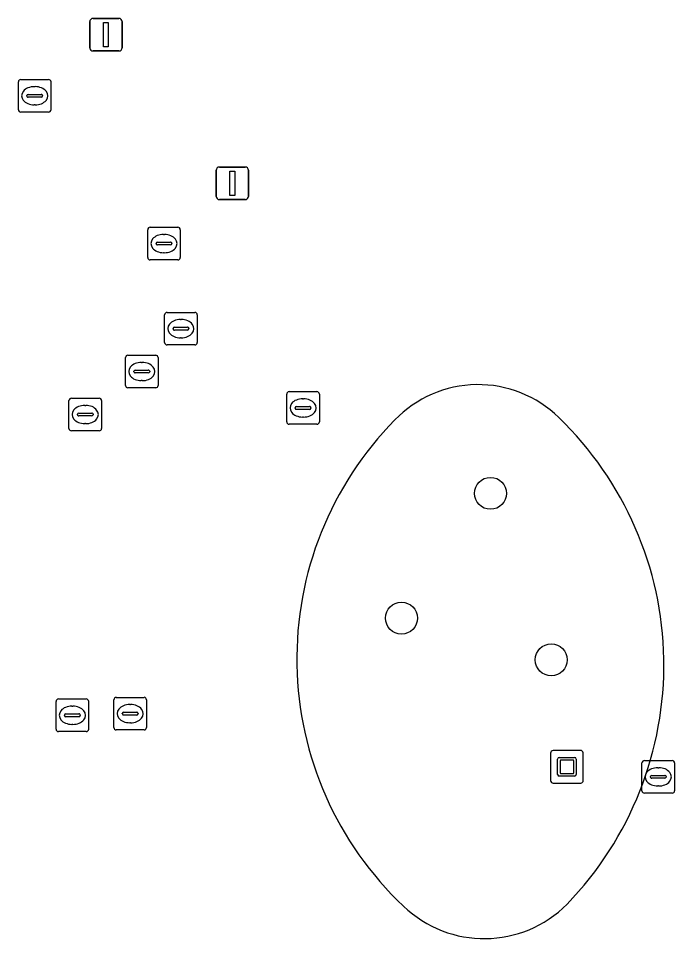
# Model space of a CAD drawing. Extents: x 161087 to 161926, y 382572 to 383873.
# Drawn here: x 161318.77 to 161338.91, y 383373.62 to 383401.84 of the extents above; entities that cross this region are included whole.
import ezdxf

# ---------------------------------------------------------------- set-up
doc = ezdxf.new("R2010")
doc.units = 0
for name, color, linetype in [('IMGEO_Boom', 7, 'Continuous'), ('IMGEO_Kolk', 7, 'Continuous'), ('IMGEO_Kunstobject', 7, 'Continuous'), ('IMGEO_Lichtmast', 7, 'Continuous'), ('IMGEO_Rioolput', 7, 'Continuous'), ('IMGEO_Terreindeel_halfverhard', 7, 'Continuous'), ('IMGEO_Voetgangersgebied_open', 7, 'Continuous')]:
    doc.layers.add(name, color=color, linetype=linetype)

msp = doc.modelspace()

# ---------------------------------------------------------------- linework, layer by layer
at = {"layer": 'IMGEO_Boom'}
for centre in [(161333.258, 383387.275), (161330.525, 383383.448), (161335.121, 383382.168)]:
    msp.add_circle(centre, 0.489, dxfattribs=at)
at = {"layer": 'IMGEO_Kolk'}
for p, q in [((161318.769, 383399.044), (161318.769, 383399.896)), ((161318.844, 383399.97), (161319.696, 383399.97)), ((161319.77, 383399.896), (161319.77, 383399.044)), ((161319.257, 383399.75), (161319.282, 383399.75)), ((161319.028, 383399.464), (161319.028, 383399.476)), ((161319.466, 383399.427), (161319.068, 383399.427)), ((161319.071, 383399.513), (161319.469, 383399.513)), ((161319.512, 383399.476), (161319.512, 383399.464)), ((161319.28, 383399.19), (161319.255, 383399.19)), ((161319.696, 383398.97), (161318.844, 383398.97)), ((161322.812, 383395.437), (161323.664, 383395.437)), ((161322.737, 383394.511), (161322.737, 383395.363)), ((161323.225, 383395.217), (161323.25, 383395.217)), ((161323.738, 383395.363), (161323.738, 383394.511)), ((161322.996, 383394.931), (161322.996, 383394.943)), ((161323.434, 383394.894), (161323.036, 383394.894)), ((161323.039, 383394.98), (161323.437, 383394.98)), ((161323.48, 383394.943), (161323.48, 383394.931)), ((161323.248, 383394.657), (161323.223, 383394.657)), ((161323.664, 383394.437), (161322.812, 383394.437)), ((161327.005, 383389.469), (161327.005, 383390.321)), ((161327.08, 383390.395), (161327.932, 383390.395)), ((161328.006, 383390.321), (161328.006, 383389.469)), ((161327.493, 383390.175), (161327.518, 383390.175)), ((161327.264, 383389.889), (161327.264, 383389.901)), ((161327.702, 383389.852), (161327.304, 383389.852)), ((161327.307, 383389.938), (161327.705, 383389.938)), ((161327.748, 383389.901), (161327.748, 383389.889)), ((161327.516, 383389.615), (161327.491, 383389.615)), ((161327.932, 383389.395), (161327.08, 383389.395)), ((161319.925, 383380.042), (161319.925, 383380.894)), ((161320, 383380.968), (161320.852, 383380.968)), ((161320.413, 383380.748), (161320.438, 383380.748)), ((161320.926, 383380.894), (161320.926, 383380.042)), ((161320.184, 383380.462), (161320.184, 383380.474)), ((161320.622, 383380.425), (161320.224, 383380.425)), ((161320.227, 383380.511), (161320.625, 383380.511)), ((161320.668, 383380.474), (161320.668, 383380.462)), ((161320.436, 383380.188), (161320.411, 383380.188)), ((161320.852, 383379.968), (161320, 383379.968)), ((161337.906, 383378.153), (161337.906, 383379.005)), ((161337.981, 383379.079), (161338.833, 383379.079)), ((161338.907, 383379.005), (161338.907, 383378.153)), ((161338.394, 383378.859), (161338.419, 383378.859)), ((161338.165, 383378.573), (161338.165, 383378.585)), ((161338.603, 383378.536), (161338.205, 383378.536)), ((161338.208, 383378.622), (161338.606, 383378.622)), ((161338.649, 383378.585), (161338.649, 383378.573)), ((161338.417, 383378.299), (161338.392, 383378.299)), ((161338.833, 383378.079), (161337.981, 383378.079))]:
    msp.add_line(p, q, dxfattribs=at)
for points in [[(161318.769, 383399.044), (161318.769, 383399.896)], [(161318.844, 383399.97), (161319.696, 383399.97)], [(161319.77, 383399.896), (161319.77, 383399.044)], [(161319.696, 383398.97), (161318.844, 383398.97)], [(161322.812, 383395.437), (161323.664, 383395.437)], [(161322.737, 383394.511), (161322.737, 383395.363)], [(161323.738, 383395.363), (161323.738, 383394.511)], [(161323.664, 383394.437), (161322.812, 383394.437)], [(161327.005, 383389.469), (161327.005, 383390.321)], [(161327.08, 383390.395), (161327.932, 383390.395)], [(161328.006, 383390.321), (161328.006, 383389.469)], [(161327.932, 383389.395), (161327.08, 383389.395)], [(161319.925, 383380.042), (161319.925, 383380.894)], [(161320, 383380.968), (161320.852, 383380.968)], [(161320.926, 383380.894), (161320.926, 383380.042)], [(161320.852, 383379.968), (161320, 383379.968)], [(161337.906, 383378.153), (161337.906, 383379.005)], [(161337.981, 383379.079), (161338.833, 383379.079)], [(161338.907, 383379.005), (161338.907, 383378.153)], [(161338.833, 383378.079), (161337.981, 383378.079)]]:
    msp.add_lwpolyline(points, dxfattribs=at)
for centre, radius, start, end in [((161318.846, 383399.894), 0.0765, 91.552, 178.448), ((161318.846, 383399.894), 0.0765, 91.552, 178.448), ((161319.694, 383399.894), 0.0765, 1.552, 88.448), ((161319.694, 383399.894), 0.0765, 1.552, 88.448), ((161319.068, 383399.473), 0.0403, 85.8775, 175.7526), ((161319.065, 383399.463), 0.0366, 178.938, 274.7102), ((161319.469, 383399.47), 0.043, 264.8664, 352.4533), ((161319.473, 383399.475), 0.0386, 1.7309, 96.639), ((161318.846, 383399.046), 0.0765, 181.552, 268.448), ((161318.846, 383399.046), 0.0765, 181.552, 268.448), ((161319.694, 383399.046), 0.0765, 271.552, 358.448), ((161319.694, 383399.046), 0.0765, 271.552, 358.448), ((161322.814, 383395.361), 0.0765, 91.552, 178.448), ((161322.814, 383395.361), 0.0765, 91.552, 178.448), ((161323.662, 383395.361), 0.0765, 1.552, 88.448), ((161323.662, 383395.361), 0.0765, 1.552, 88.448), ((161323.036, 383394.94), 0.0403, 85.8775, 175.7526), ((161323.033, 383394.93), 0.0366, 178.938, 274.7102), ((161323.437, 383394.937), 0.043, 264.8664, 352.4533), ((161323.441, 383394.942), 0.0386, 1.7309, 96.639), ((161322.814, 383394.513), 0.0765, 181.552, 268.448), ((161322.814, 383394.513), 0.0765, 181.552, 268.448), ((161323.662, 383394.513), 0.0765, 271.552, 358.448), ((161323.662, 383394.513), 0.0765, 271.552, 358.448), ((161327.082, 383390.319), 0.0765, 91.552, 178.448), ((161327.082, 383390.319), 0.0765, 91.552, 178.448), ((161327.93, 383390.319), 0.0765, 1.552, 88.448), ((161327.93, 383390.319), 0.0765, 1.552, 88.448), ((161327.304, 383389.898), 0.0403, 85.8775, 175.7526), ((161327.301, 383389.888), 0.0366, 178.938, 274.7102), ((161327.705, 383389.895), 0.043, 264.8664, 352.4533), ((161327.709, 383389.9), 0.0386, 1.7309, 96.639), ((161327.082, 383389.471), 0.0765, 181.552, 268.448), ((161327.082, 383389.471), 0.0765, 181.552, 268.448), ((161327.93, 383389.471), 0.0765, 271.552, 358.448), ((161327.93, 383389.471), 0.0765, 271.552, 358.448), ((161320.002, 383380.892), 0.0765, 91.552, 178.448), ((161320.002, 383380.892), 0.0765, 91.552, 178.448), ((161320.85, 383380.892), 0.0765, 1.552, 88.448), ((161320.85, 383380.892), 0.0765, 1.552, 88.448), ((161320.224, 383380.471), 0.0403, 85.8775, 175.7526), ((161320.221, 383380.461), 0.0366, 178.938, 274.7102), ((161320.625, 383380.468), 0.043, 264.8664, 352.4533), ((161320.629, 383380.473), 0.0386, 1.7309, 96.639), ((161320.002, 383380.044), 0.0765, 181.552, 268.448), ((161320.002, 383380.044), 0.0765, 181.552, 268.448), ((161320.85, 383380.044), 0.0765, 271.552, 358.448), ((161320.85, 383380.044), 0.0765, 271.552, 358.448), ((161337.983, 383379.003), 0.0765, 91.552, 178.448), ((161337.983, 383379.003), 0.0765, 91.552, 178.448), ((161338.831, 383379.003), 0.0765, 1.552, 88.448), ((161338.831, 383379.003), 0.0765, 1.552, 88.448), ((161338.205, 383378.582), 0.0403, 85.8775, 175.7526), ((161338.202, 383378.572), 0.0366, 178.938, 274.7102), ((161338.606, 383378.579), 0.043, 264.8664, 352.4533), ((161338.61, 383378.584), 0.0386, 1.7309, 96.639), ((161337.983, 383378.155), 0.0765, 181.552, 268.448), ((161337.983, 383378.155), 0.0765, 181.552, 268.448), ((161338.831, 383378.155), 0.0765, 271.552, 358.448), ((161338.831, 383378.155), 0.0765, 271.552, 358.448)]:
    msp.add_arc(centre, radius, start, end, dxfattribs=at)
for centre, major_axis, ratio, start_param, end_param in [((161319.256, 383399.47), (-0.387, 0.002), 0.722429, 4.712389, 7.853982), ((161319.281, 383399.47), (-0.39, 0.002), 0.717154, 1.570796, 4.712389), ((161323.224, 383394.937), (-0.387, 0.002), 0.722429, 4.712389, 7.853982), ((161323.249, 383394.937), (-0.39, 0.002), 0.717154, 1.570796, 4.712389), ((161327.492, 383389.895), (-0.387, 0.002), 0.722429, 4.712389, 7.853982), ((161327.517, 383389.895), (-0.39, 0.002), 0.717154, 1.570796, 4.712389), ((161320.412, 383380.468), (-0.387, 0.002), 0.722429, 4.712389, 7.853982), ((161320.437, 383380.468), (-0.39, 0.002), 0.717154, 1.570796, 4.712389), ((161338.393, 383378.579), (-0.387, 0.002), 0.722429, 4.712389, 7.853982), ((161338.418, 383378.579), (-0.39, 0.002), 0.717154, 1.570796, 4.712389)]:
    msp.add_ellipse(centre, major_axis=major_axis, ratio=ratio, start_param=start_param, end_param=end_param, dxfattribs=at)
at = {"layer": 'IMGEO_Kunstobject'}
for p, q in [((161335.102, 383379.303), (161335.102, 383378.462)), ((161335.102, 383379.303), (161335.102, 383378.462)), ((161336.018, 383379.387), (161335.177, 383379.387)), ((161336.018, 383379.387), (161335.177, 383379.387)), ((161336.102, 383378.471), (161336.102, 383379.312)), ((161336.102, 383378.471), (161336.102, 383379.312)), ((161335.316, 383378.651), (161335.316, 383379.125)), ((161335.366, 383379.175), (161335.84, 383379.175)), ((161335.396, 383379.075), (161335.396, 383378.701)), ((161335.79, 383379.095), (161335.416, 383379.095)), ((161335.81, 383378.701), (161335.81, 383379.075)), ((161335.89, 383379.125), (161335.89, 383378.651)), ((161335.84, 383378.601), (161335.366, 383378.601)), ((161335.416, 383378.681), (161335.79, 383378.681)), ((161335.186, 383378.387), (161336.027, 383378.387)), ((161335.186, 383378.387), (161336.027, 383378.387))]:
    msp.add_line(p, q, dxfattribs=at)
for centre, radius, start, end in [((161335.18, 383379.309), 0.0779, 92.4484, 184.2845), ((161335.18, 383379.309), 0.0779, 92.4484, 184.2845), ((161336.024, 383379.309), 0.0779, 2.4484, 94.2845), ((161336.024, 383379.309), 0.0779, 2.4484, 94.2845), ((161335.366, 383379.125), 0.05, 90, 180), ((161335.416, 383379.075), 0.02, 90, 180), ((161335.79, 383379.075), 0.02, 360, 90), ((161335.84, 383379.125), 0.05, 360, 90), ((161335.18, 383378.465), 0.0779, 182.4484, 274.2845), ((161335.18, 383378.465), 0.0779, 182.4484, 274.2845), ((161335.366, 383378.651), 0.05, 180, 270), ((161335.416, 383378.701), 0.02, 180, 270), ((161335.79, 383378.701), 0.02, 270, 0), ((161335.84, 383378.651), 0.05, 270, 0), ((161336.024, 383378.465), 0.0779, 272.4484, 4.2845), ((161336.024, 383378.465), 0.0779, 272.4484, 4.2845)]:
    msp.add_arc(centre, radius, start, end, dxfattribs=at)
at = {"layer": 'IMGEO_Lichtmast'}
for p, q in [((161320.959, 383400.944), (161320.959, 383401.744)), ((161320.959, 383401.744), (161320.959, 383400.944)), ((161321.059, 383401.844), (161321.849, 383401.844)), ((161321.849, 383401.844), (161321.059, 383401.844)), ((161321.949, 383401.744), (161321.949, 383400.944)), ((161321.949, 383400.944), (161321.949, 383401.744)), ((161321.849, 383400.844), (161321.059, 383400.844)), ((161321.059, 383400.844), (161321.849, 383400.844)), ((161324.842, 383396.385), (161324.842, 383397.185)), ((161324.842, 383397.185), (161324.842, 383396.385)), ((161324.942, 383397.285), (161325.732, 383397.285)), ((161325.732, 383397.285), (161324.942, 383397.285)), ((161325.832, 383397.185), (161325.832, 383396.385)), ((161325.832, 383396.385), (161325.832, 383397.185)), ((161325.732, 383396.285), (161324.942, 383396.285)), ((161324.942, 383396.285), (161325.732, 383396.285))]:
    msp.add_line(p, q, dxfattribs=at)
for points in [[(161321.379, 383401.719), (161321.529, 383401.719), (161321.529, 383400.969), (161321.379, 383400.969), (161321.379, 383401.719)], [(161325.262, 383397.16), (161325.412, 383397.16), (161325.412, 383396.41), (161325.262, 383396.41), (161325.262, 383397.16)]]:
    msp.add_lwpolyline(points, dxfattribs=at)
for centre, start, end in [((161321.059, 383401.744), 90, 180), ((161321.059, 383401.744), 90, 180), ((161321.849, 383401.744), 0, 90), ((161321.849, 383401.744), 360, 90), ((161321.059, 383400.944), 180, 270), ((161321.059, 383400.944), 180, 270), ((161321.849, 383400.944), 270, 0), ((161321.849, 383400.944), 270, 0), ((161324.942, 383397.185), 90, 180), ((161324.942, 383397.185), 90, 180), ((161325.732, 383397.185), 0, 90), ((161325.732, 383397.185), 360, 90), ((161324.942, 383396.385), 180, 270), ((161324.942, 383396.385), 180, 270), ((161325.732, 383396.385), 270, 0), ((161325.732, 383396.385), 270, 0)]:
    msp.add_arc(centre, 0.1, start, end, dxfattribs=at)
at = {"layer": 'IMGEO_Rioolput'}
for p, q in [((161323.331, 383392.827), (161324.183, 383392.827)), ((161323.256, 383391.901), (161323.256, 383392.753)), ((161323.744, 383392.607), (161323.769, 383392.607)), ((161324.257, 383392.753), (161324.257, 383391.901)), ((161323.515, 383392.321), (161323.515, 383392.333)), ((161323.953, 383392.284), (161323.555, 383392.284)), ((161323.558, 383392.37), (161323.956, 383392.37)), ((161323.999, 383392.333), (161323.999, 383392.321)), ((161323.767, 383392.047), (161323.742, 383392.047)), ((161324.183, 383391.827), (161323.331, 383391.827)), ((161322.056, 383390.586), (161322.056, 383391.438)), ((161322.131, 383391.512), (161322.983, 383391.512)), ((161323.057, 383391.438), (161323.057, 383390.586)), ((161322.544, 383391.292), (161322.569, 383391.292)), ((161322.315, 383391.006), (161322.315, 383391.018)), ((161322.753, 383390.969), (161322.355, 383390.969)), ((161322.358, 383391.055), (161322.756, 383391.055)), ((161322.799, 383391.018), (161322.799, 383391.006)), ((161322.567, 383390.732), (161322.542, 383390.732)), ((161322.983, 383390.512), (161322.131, 383390.512)), ((161320.321, 383389.267), (161320.321, 383390.119)), ((161320.396, 383390.193), (161321.248, 383390.193)), ((161321.322, 383390.119), (161321.322, 383389.267)), ((161320.623, 383389.736), (161321.021, 383389.736)), ((161320.809, 383389.973), (161320.834, 383389.973)), ((161320.58, 383389.687), (161320.58, 383389.699)), ((161321.018, 383389.65), (161320.62, 383389.65)), ((161321.064, 383389.699), (161321.064, 383389.687)), ((161321.248, 383389.193), (161320.396, 383389.193)), ((161320.832, 383389.413), (161320.807, 383389.413)), ((161321.775, 383381.018), (161322.627, 383381.018)), ((161321.7, 383380.092), (161321.7, 383380.944)), ((161322.188, 383380.798), (161322.213, 383380.798)), ((161322.701, 383380.944), (161322.701, 383380.092)), ((161321.959, 383380.512), (161321.959, 383380.524)), ((161322.397, 383380.475), (161321.999, 383380.475)), ((161322.002, 383380.561), (161322.4, 383380.561)), ((161322.443, 383380.524), (161322.443, 383380.512)), ((161322.211, 383380.238), (161322.186, 383380.238)), ((161322.627, 383380.018), (161321.775, 383380.018))]:
    msp.add_line(p, q, dxfattribs=at)
for points in [[(161323.331, 383392.827), (161324.183, 383392.827)], [(161323.256, 383391.901), (161323.256, 383392.753)], [(161324.257, 383392.753), (161324.257, 383391.901)], [(161324.183, 383391.827), (161323.331, 383391.827)], [(161322.056, 383390.586), (161322.056, 383391.438)], [(161322.131, 383391.512), (161322.983, 383391.512)], [(161323.057, 383391.438), (161323.057, 383390.586)], [(161322.983, 383390.512), (161322.131, 383390.512)], [(161320.321, 383389.267), (161320.321, 383390.119)], [(161320.396, 383390.193), (161321.248, 383390.193)], [(161321.322, 383390.119), (161321.322, 383389.267)], [(161321.248, 383389.193), (161320.396, 383389.193)], [(161321.775, 383381.018), (161322.627, 383381.018)], [(161321.7, 383380.092), (161321.7, 383380.944)], [(161322.701, 383380.944), (161322.701, 383380.092)], [(161322.627, 383380.018), (161321.775, 383380.018)]]:
    msp.add_lwpolyline(points, dxfattribs=at)
for centre, radius, start, end in [((161323.333, 383392.751), 0.0765, 91.552, 178.448), ((161323.333, 383392.751), 0.0765, 91.552, 178.448), ((161324.181, 383392.751), 0.0765, 1.552, 88.448), ((161324.181, 383392.751), 0.0765, 1.552, 88.448), ((161323.555, 383392.33), 0.0403, 85.8775, 175.7526), ((161323.552, 383392.32), 0.0366, 178.938, 274.7102), ((161323.956, 383392.327), 0.043, 264.8664, 352.4533), ((161323.96, 383392.332), 0.0386, 1.7309, 96.639), ((161323.333, 383391.903), 0.0765, 181.552, 268.448), ((161323.333, 383391.903), 0.0765, 181.552, 268.448), ((161324.181, 383391.903), 0.0765, 271.552, 358.448), ((161324.181, 383391.903), 0.0765, 271.552, 358.448), ((161322.133, 383391.436), 0.0765, 91.552, 178.448), ((161322.133, 383391.436), 0.0765, 91.552, 178.448), ((161322.981, 383391.436), 0.0765, 1.552, 88.448), ((161322.981, 383391.436), 0.0765, 1.552, 88.448), ((161322.355, 383391.015), 0.0403, 85.8775, 175.7526), ((161322.352, 383391.005), 0.0366, 178.938, 274.7102), ((161322.756, 383391.012), 0.043, 264.8664, 352.4533), ((161322.76, 383391.017), 0.0386, 1.7309, 96.639), ((161322.133, 383390.588), 0.0765, 181.552, 268.448), ((161322.133, 383390.588), 0.0765, 181.552, 268.448), ((161322.981, 383390.588), 0.0765, 271.552, 358.448), ((161322.981, 383390.588), 0.0765, 271.552, 358.448), ((161320.398, 383390.117), 0.0765, 91.552, 178.448), ((161320.398, 383390.117), 0.0765, 91.552, 178.448), ((161321.246, 383390.117), 0.0765, 1.552, 88.448), ((161321.246, 383390.117), 0.0765, 1.552, 88.448), ((161320.62, 383389.696), 0.0403, 85.8775, 175.7526), ((161321.025, 383389.698), 0.0386, 1.7309, 96.639), ((161320.617, 383389.686), 0.0366, 178.938, 274.7102), ((161321.021, 383389.693), 0.043, 264.8664, 352.4533), ((161320.398, 383389.269), 0.0765, 181.552, 268.448), ((161320.398, 383389.269), 0.0765, 181.552, 268.448), ((161321.246, 383389.269), 0.0765, 271.552, 358.448), ((161321.246, 383389.269), 0.0765, 271.552, 358.448), ((161321.777, 383380.942), 0.0765, 91.552, 178.448), ((161321.777, 383380.942), 0.0765, 91.552, 178.448), ((161322.625, 383380.942), 0.0765, 1.552, 88.448), ((161322.625, 383380.942), 0.0765, 1.552, 88.448), ((161321.999, 383380.521), 0.0403, 85.8775, 175.7526), ((161321.996, 383380.511), 0.0366, 178.938, 274.7102), ((161322.4, 383380.518), 0.043, 264.8664, 352.4533), ((161322.404, 383380.523), 0.0386, 1.7309, 96.639), ((161321.777, 383380.094), 0.0765, 181.552, 268.448), ((161321.777, 383380.094), 0.0765, 181.552, 268.448), ((161322.625, 383380.094), 0.0765, 271.552, 358.448), ((161322.625, 383380.094), 0.0765, 271.552, 358.448)]:
    msp.add_arc(centre, radius, start, end, dxfattribs=at)
for centre, major_axis, ratio, start_param, end_param in [((161323.743, 383392.327), (-0.387, 0.002), 0.722429, 4.712389, 7.853982), ((161323.768, 383392.327), (-0.39, 0.002), 0.717154, 1.570796, 4.712389), ((161322.543, 383391.012), (-0.387, 0.002), 0.722429, 4.712389, 7.853982), ((161322.568, 383391.012), (-0.39, 0.002), 0.717154, 1.570796, 4.712389), ((161320.808, 383389.693), (-0.387, 0.002), 0.722429, 4.712389, 7.853982), ((161320.833, 383389.693), (-0.39, 0.002), 0.717154, 1.570796, 4.712389), ((161322.187, 383380.518), (-0.387, 0.002), 0.722429, 4.712389, 7.853982), ((161322.212, 383380.518), (-0.39, 0.002), 0.717154, 1.570796, 4.712389)]:
    msp.add_ellipse(centre, major_axis=major_axis, ratio=ratio, start_param=start_param, end_param=end_param, dxfattribs=at)
at = {"layer": 'IMGEO_Terreindeel_halfverhard'}
for centre, radius, start, end in [((161332.874, 383387.071), 3.54, 45.6073, 136.0798), ((161337.738, 383382.199), 10.424, 135.3387, 226.6823), ((161328.047, 383382.011), 10.532, 315.8707, 46.1026), ((161333.066, 383377.196), 3.579, 226.1632, 315.252)]:
    msp.add_arc(centre, radius, start, end, dxfattribs=at)
at = {"layer": 'IMGEO_Voetgangersgebied_open'}
for centre, radius, start, end in [((161332.874, 383387.071), 3.54, 45.6073, 136.0798), ((161337.738, 383382.199), 10.424, 135.3387, 226.6823), ((161328.047, 383382.011), 10.532, 315.8707, 46.1026), ((161333.066, 383377.196), 3.579, 226.1632, 315.252)]:
    msp.add_arc(centre, radius, start, end, dxfattribs=at)

doc.saveas('drawing.dxf')
